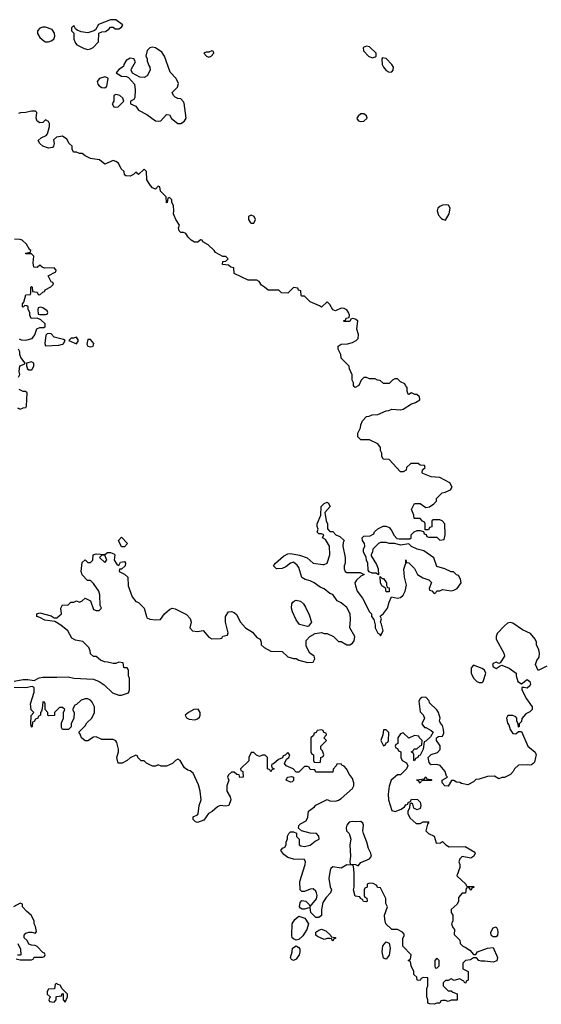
# Model space of a CAD drawing. Header units: inches. Extents: x 2601469 to 2753575, y 449403 to 582909.
# Tile 333 of 350: x 2702326 to 2706031, y 513998 to 520988. Entities that reach past the tile are written whole.
import ezdxf

# ---------------------------------------------------------------- set-up
doc = ezdxf.new("R2010")
doc.units = ezdxf.units.IN
doc.header["$MEASUREMENT"] = 0
doc.layers.add('C7501', color=7, linetype='Continuous')
doc.layers.add('C7502', color=7, linetype='Continuous')

msp = doc.modelspace()

# ---------------------------------------------------------------- linework, layer by layer
at = {"layer": 'C7501', "color": 4}
for points, elevation in [([(2702287.5, 516292.5), (2702350, 516303.8), (2702384, 516304), (2702430, 516296), (2702464.1, 516315.9), (2702490, 516321.6), (2702590, 516319.3), (2702670, 516323), (2702710, 516313.4), (2702850, 516307.3), (2702890.5, 516290.5), (2702926.8, 516266.8), (2702984.7, 516210), (2703030, 516192), (2703050, 516192), (2703098, 516210), (2703106, 516230), (2703106, 516310), (2703098, 516330), (2703098, 516370), (2703090, 516386), (2703070, 516386), (2703066, 516390), (2703062, 516422), (2703030, 516426), (2703010, 516418), (2702990, 516418), (2702950, 516428), (2702928.4, 516428.4), (2702900.4, 516440.4), (2702870, 516466), (2702850, 516468), (2702830, 516486), (2702827.3, 516507.3), (2702818, 516530), (2702773.6, 516573.6), (2702723.1, 516583.1), (2702696.4, 516596.4), (2702668.4, 516648.4), (2702618, 516690), (2702576.4, 516716.4), (2702504.1, 516724.1), (2702470, 516744), (2702448, 516750), (2702448, 516770), (2702470, 516776), (2702550, 516756), (2702570, 516742), (2702590, 516742), (2702622, 516770), (2702618, 516810), (2702630, 516834), (2702667.3, 516832.7), (2702690, 516854), (2702710, 516854), (2702730, 516862), (2702750, 516854), (2702770, 516862), (2702790, 516882), (2702830, 516862), (2702850, 516802), (2702870, 516794), (2702890, 516794), (2702906, 516810), (2702898, 516830), (2702894.6, 516905.4), (2702888, 516930), (2702850, 516986), (2702830, 517006), (2702807.3, 517007.3), (2702770, 517046), (2702762, 517070), (2702770, 517134), (2702790, 517154), (2702810, 517134), (2702830, 517134), (2702846, 517150), (2702848, 517190), (2702870, 517196), (2702930, 517191.3), (2702950, 517204.7), (2702970, 517206), (2702995.3, 517195.3), (2703002, 517190), (2702998, 517150), (2703018, 517118), (2703030, 517114), (2703042.7, 517137.3), (2703070, 517142), (2703078, 517130), (2703074.8, 517110), (2703050, 517088), (2703034, 517086), (2703032, 517070), (2703070, 517051.3), (2703094.8, 517030), (2703097.3, 516970), (2703124.9, 516890), (2703150, 516858), (2703171.1, 516851.1), (2703210.9, 516810.9), (2703226, 516750), (2703230, 516742), (2703250, 516732), (2703290, 516726.8), (2703326, 516730), (2703355.3, 516770), (2703390, 516801), (2703410, 516811), (2703430, 516806), (2703510, 516766), (2703536.8, 516736.8), (2703544.7, 516710), (2703534, 516670), (2703554, 516650), (2703590, 516644.7), (2703630, 516652), (2703670, 516604.7), (2703690, 516592), (2703750, 516594), (2703762, 516598), (2703768.4, 516611.6), (2703802, 516618), (2703806, 516634), (2703788.7, 516710), (2703789, 516750), (2703810, 516784.7), (2703830, 516786.8), (2703850, 516778.8), (2703866, 516766), (2703894, 516710), (2703930, 516671), (2703978.8, 516638.8), (2704010, 516602), (2704034, 516590), (2704042, 516570), (2704042, 516550), (2704062, 516530), (2704110, 516504.7), (2704190, 516502), (2704230, 516464.7), (2704270, 516452), (2704290, 516454), (2704310, 516441), (2704370, 516425.5), (2704410, 516427.7), (2704422, 516450), (2704418, 516470), (2704388, 516490), (2704360.4, 516540.4), (2704360.4, 516579.6), (2704386, 516610), (2704426, 516630), (2704470, 516638), (2704490, 516631.3), (2704510, 516631.3), (2704554, 516610), (2704590, 516574), (2704610, 516574), (2704650, 516551), (2704670, 516550.8), (2704690, 516560.7), (2704701.6, 516578.4), (2704707, 516610), (2704672.3, 516670), (2704675.8, 516730), (2704673, 516770), (2704650, 516814), (2704610, 516848.7), (2704582, 516862), (2704550, 516908), (2704530, 516915.3), (2704490, 516948), (2704460.2, 516960.2), (2704418, 516990), (2704390, 517004), (2704353.2, 517013.2), (2704330, 517028), (2704310, 517099), (2704296.6, 517116.6), (2704270, 517137.2), (2704250, 517129.3), (2704216.4, 517103.6), (2704190, 517092.7), (2704150, 517089.3), (2704128, 517110), (2704142, 517130), (2704200.1, 517179.9), (2704230, 517196), (2704250, 517198.8), (2704313.6, 517186.4), (2704368, 517168), (2704410.7, 517130.7), (2704479.3, 517120.7), (2704490, 517121), (2704509.2, 517130.8), (2704529.2, 517190), (2704526.6, 517250), (2704497.2, 517297.2), (2704478, 517310), (2704486, 517330), (2704470, 517338), (2704450, 517338), (2704438, 517350), (2704446, 517370), (2704438, 517390), (2704438, 517410), (2704466, 517470), (2704468.4, 517531.6), (2704490, 517554), (2704510, 517562), (2704518, 517558), (2704531.3, 517531.3), (2704494, 517490), (2704502, 517430), (2704511.6, 517408.4), (2704512.7, 517372.7), (2704530, 517354), (2704550, 517354), (2704571.6, 517331.6), (2704599.8, 517319.8), (2704632, 517290), (2704624.7, 517275.3), (2704621, 517250), (2704639.1, 517170), (2704637.3, 517130), (2704630.8, 517110), (2704631, 517090), (2704638, 517070), (2704650, 517062.8), (2704743.6, 517063.6), (2704774, 517050), (2704750, 517038), (2704718, 517010), (2704707.7, 516990), (2704710.7, 516970), (2704724.4, 516930), (2704761.3, 516881.3), (2704810, 516784.7), (2704824.7, 516770), (2704824.7, 516750), (2704842, 516730), (2704851.3, 516691.3), (2704851.3, 516670), (2704870, 516632), (2704884.7, 516624.7), (2704890, 516614), (2704908.7, 516650), (2704897.2, 516697.2), (2704888, 516710), (2704895.3, 516735.3), (2704887.3, 516752.7), (2704910, 516772), (2704938, 516810), (2704950, 516854), (2704966, 516890), (2705010, 516880.7), (2705030, 516884.9), (2705050, 516902.8), (2705063.7, 516930), (2705074.2, 516974.2), (2705059.3, 517030), (2705053.6, 517086.4), (2705068, 517130), (2705070, 517154), (2705074, 517134), (2705090, 517132), (2705131.1, 517091.1), (2705152, 517050), (2705190, 517026), (2705232, 517012), (2705252, 516992), (2705234, 516950), (2705238, 516938), (2705252.7, 516932.7), (2705270, 516914), (2705282, 516918), (2705290, 516934), (2705310, 516934), (2705330, 516942), (2705390, 516933.4), (2705410, 516937.1), (2705432.7, 516950), (2705462, 516990), (2705456.4, 517016.4), (2705442, 517042), (2705430, 517046), (2705407.3, 517067.3), (2705390, 517068), (2705346, 517090), (2705290, 517106), (2705268.7, 517168.7), (2705196.5, 517216.5), (2705148.4, 517228.4), (2705108.4, 517248.4), (2705090, 517266), (2705030, 517258), (2704990, 517268.7), (2704950, 517269), (2704930, 517275.3), (2704890, 517275.3), (2704874, 517270), (2704834, 517230), (2704832, 517210), (2704822, 517190), (2704822, 517182), (2704859.8, 517119.8), (2704872, 517090), (2704874, 517046), (2704858, 517058), (2704830, 517058), (2704808, 517068), (2704800.4, 517080.4), (2704798, 517130), (2704788.7, 517150), (2704788, 517170), (2704768.7, 517210), (2704768.7, 517230), (2704778, 517250), (2704775.3, 517270), (2704762, 517290), (2704758, 517310), (2704770, 517322), (2704816.4, 517323.6), (2704842, 517338), (2704847.3, 517352.7), (2704870, 517374), (2704908.4, 517391.6), (2704930, 517392), (2704950, 517382), (2704965.4, 517365.4), (2704985.4, 517325.4), (2705006, 517306), (2705022, 517302), (2705096.4, 517303.6), (2705106, 517310), (2705106, 517330), (2705127.3, 517352.7), (2705150, 517362), (2705170, 517362), (2705194, 517354), (2705198, 517338), (2705212.7, 517332.7), (2705218, 517318), (2705230, 517314), (2705290, 517314), (2705310, 517294), (2705342, 517298), (2705348, 517330), (2705346, 517410), (2705326, 517430), (2705310, 517438), (2705263.6, 517436.4), (2705254, 517430), (2705252.7, 517387.3), (2705238, 517382), (2705230, 517366), (2705206, 517366), (2705206, 517410), (2705202, 517422), (2705187.3, 517427.3), (2705170, 517446), (2705127.3, 517447.3), (2705126, 517470), (2705108, 517510), (2705130, 517554), (2705170, 517554), (2705210, 517524.7), (2705238, 517530), (2705268, 517550), (2705286, 517570), (2705286, 517590), (2705326, 517630), (2705347.3, 517632.7), (2705386, 517650), (2705398, 517670), (2705380.4, 517700.4), (2705310, 517738), (2705250, 517742), (2705190, 517766), (2705186, 517770), (2705188, 517792), (2705206, 517810), (2705202, 517822), (2705170, 517826), (2705156.4, 517836.4), (2705103.6, 517836.4), (2705074, 517810), (2705071.1, 517788.9), (2705050, 517778), (2705030, 517778), (2704950, 517866), (2704907.3, 517867.3), (2704898, 517890), (2704898, 517910), (2704888.7, 517930), (2704888, 517950), (2704870, 517978), (2704810, 518006), (2704750, 518006), (2704727.3, 518027.3), (2704728.4, 518051.6), (2704748, 518090), (2704748.4, 518111.6), (2704760.4, 518139.6), (2704790, 518172), (2704807.3, 518172.7), (2704830, 518182), (2704870, 518184.7), (2704928.4, 518211.6), (2704947.3, 518212.7), (2704970, 518222), (2705030, 518218), (2705050, 518222.8), (2705110, 518261), (2705138, 518270), (2705168, 518290), (2705166, 518310), (2705148, 518328), (2705132, 518328), (2705110, 518338), (2705090, 518328), (2705086, 518330), (2705078, 518350), (2705078, 518378), (2705066, 518390), (2705062, 518402), (2705030, 518418), (2705010, 518438), (2704990, 518438), (2704974, 518430), (2704950, 518406), (2704910, 518406), (2704887.3, 518427.3), (2704868.4, 518428.4), (2704850, 518438), (2704810, 518438), (2704790, 518448), (2704770, 518448), (2704752, 518430), (2704734, 518390), (2704710, 518378), (2704703.1, 518383.1), (2704698, 518390), (2704698, 518410), (2704688, 518430), (2704687.3, 518467.3), (2704668.4, 518508.4), (2704667.3, 518527.3), (2704610, 518586), (2704608, 518610), (2704588.4, 518648.4), (2704588, 518670), (2704610, 518684.7), (2704653.6, 518686.4), (2704690, 518696), (2704715.3, 518710), (2704730, 518724.7), (2704732.5, 518752.5), (2704722, 518790), (2704728, 518850), (2704710, 518862), (2704690, 518866), (2704678, 518862), (2704670, 518846), (2704630, 518846), (2704626, 518850), (2704642, 518858), (2704646, 518870), (2704666, 518874), (2704668, 518890), (2704662, 518910), (2704648.9, 518928.9), (2704630, 518938), (2704610, 518939), (2704570, 518922), (2704550, 518928), (2704530, 518966), (2704510, 518986), (2704470, 518946), (2704456.4, 518956.4), (2704390, 518986), (2704350, 519026), (2704330, 519026), (2704326, 519030), (2704322, 519062), (2704307.3, 519067.3), (2704302, 519082), (2704270, 519086), (2704230, 519046), (2704186, 519050), (2704167.3, 519067.3), (2704090, 519068), (2704066, 519090), (2704043.1, 519103.1), (2704026, 519130), (2704010, 519138), (2703950, 519138), (2703850, 519186), (2703846, 519226), (2703826, 519230), (2703810, 519246), (2703766, 519250), (2703768, 519272), (2703790, 519274), (2703806, 519290), (2703790, 519306), (2703770, 519306), (2703716.4, 519336.4), (2703708, 519350), (2703666, 519390), (2703626, 519410), (2703622, 519422), (2703610, 519426), (2703591.6, 519408.4), (2703568.4, 519408.4), (2703543.1, 519423.1), (2703523.1, 519443.1), (2703506, 519470), (2703490, 519478), (2703470, 519478), (2703458, 519490), (2703455.3, 519510), (2703462, 519530), (2703435.3, 519570), (2703418, 519610), (2703422, 519630), (2703418, 519670), (2703406, 519690), (2703406, 519710), (2703390, 519726), (2703378, 519722), (2703374, 519690), (2703368.4, 519688.4), (2703366, 519730), (2703326, 519770), (2703322, 519802), (2703310, 519806), (2703290, 519786), (2703270, 519795.3), (2703255.3, 519810), (2703228.7, 519850), (2703226, 519910), (2703210, 519926), (2703170, 519888), (2703150, 519906), (2703134, 519890), (2703110, 519878), (2703080.4, 519880.4), (2703070, 519886), (2703068, 519910), (2703046, 519930), (2703028, 519970), (2703010, 519982), (2702990, 519988.7), (2702930, 519962), (2702892.9, 519992.9), (2702843.9, 520000)], 4), ([(2702322.8, 518722.8), (2702335.9, 518715.9), (2702370, 518713.4), (2702414.2, 518725.8), (2702434, 518750), (2702447.3, 518792.7), (2702470, 518802), (2702496.4, 518803.6), (2702506, 518810), (2702506, 518830), (2702476.4, 518856.4), (2702450, 518868), (2702407.3, 518867.3), (2702398, 518890), (2702398, 518910), (2702386, 518930), (2702386, 518950), (2702376.4, 518956.4), (2702362, 518958), (2702350, 518946), (2702346, 518950), (2702346, 518970), (2702356.4, 518983.6), (2702370, 519034), (2702402, 519038), (2702406, 519050), (2702406, 519090), (2702410, 519094), (2702414, 519090), (2702418, 519058), (2702450, 519054), (2702458, 519038), (2702470, 519034), (2702490, 519054), (2702502, 519058), (2702506, 519070), (2702548.4, 519091.6), (2702566, 519110), (2702562, 519122), (2702550, 519126), (2702528.7, 519170), (2702582, 519198), (2702586, 519210), (2702570, 519226), (2702503.1, 519223.1), (2702486, 519230), (2702470, 519246), (2702451.1, 519228.9), (2702426, 519230), (2702422, 519262), (2702426, 519310), (2702410, 519326), (2702370, 519326), (2702368, 519330), (2702402, 519338), (2702406, 519350), (2702396.4, 519356.4), (2702374, 519394), (2702343.1, 519423.1), (2702330, 519428.7), (2702289, 519429)], 8), ([(2702318, 518450), (2702328, 518470), (2702322, 518490), (2702328, 518530), (2702358, 518542), (2702366, 518550), (2702335.3, 518590), (2702328, 518610), (2702328, 518630), (2702318, 518650)], 8), ([(2702310, 518232), (2702330, 518222), (2702350, 518232), (2702370, 518234), (2702375.3, 518244.7), (2702378, 518338), (2702367.3, 518347.3), (2702350, 518348), (2702323.1, 518363.1)], 8), ([(2706070, 516398), (2706008.4, 516368.4), (2705989, 516410), (2706000.4, 516439.6), (2706016.4, 516463.6), (2706018, 516490), (2706014, 516514), (2705998, 516550), (2705998, 516570), (2705988, 516590), (2705955.3, 516630), (2705897.5, 516657.5), (2705830, 516704), (2705810, 516709.2), (2705790, 516702.7), (2705770, 516683.7), (2705718.8, 516630), (2705710.8, 516610), (2705711, 516590), (2705766, 516490), (2705770.7, 516470), (2705738, 516422), (2705730, 516418), (2705710, 516428), (2705690, 516418), (2705684.7, 516410), (2705690, 516394), (2705710, 516382), (2705738, 516402), (2705750, 516404.7), (2705803.5, 516383.5), (2705852, 516350), (2705852, 516330), (2705864.7, 516290), (2705890, 516272), (2705930, 516304.7), (2705950.7, 516290.7), (2705954, 516270), (2705950, 516258), (2705930, 516242), (2705910, 516248), (2705894, 516246), (2705892, 516230), (2705926, 516166), (2705966, 516110), (2705966, 516090), (2705950, 516074), (2705920.7, 516059.3), (2705892, 516028), (2705890, 516006), (2705874, 515990), (2705874, 515970), (2705870, 515966), (2705867.3, 515987.3), (2705858, 516010), (2705858, 516030), (2705850, 516038), (2705830, 516048), (2705792.7, 516047.3), (2705784.7, 516030), (2705790, 515994), (2705801, 515981), (2705811, 515950), (2705830, 515921), (2705850, 515918), (2705870, 515934), (2705890, 515934), (2705936, 515830), (2705987.5, 515787.5), (2705994, 515770), (2705990.9, 515749.1), (2705982, 515718), (2705972.7, 515707.3), (2705962, 515698), (2705950, 515695.3), (2705930, 515699), (2705870, 515695.3), (2705842, 515670), (2705832, 515650), (2705812, 515630), (2705770, 515609), (2705751.3, 515608.7), (2705730, 515598), (2705698, 515618), (2705650, 515615.3), (2705590, 515595.3), (2705566, 515594), (2705550, 515578), (2705510, 515555.3), (2705465.2, 515565.2), (2705453.2, 515573.2), (2705430, 515575.3), (2705410, 515588), (2705392.7, 515587.3), (2705370, 515546), (2705346, 515550), (2705326, 515570), (2705326, 515590), (2705366, 515610), (2705358, 515618), (2705349, 515650), (2705312.7, 515692.7), (2705290, 515701.2), (2705250, 515698), (2705243.1, 515703.1), (2705235.3, 515715.3), (2705228.7, 515750), (2705249, 515771), (2705293.6, 515786.4), (2705313.2, 515806.8), (2705313.2, 515833.2), (2705286, 515870), (2705286, 515890), (2705300.4, 515899.6), (2705330, 515902), (2705338, 515922), (2705337.2, 515950), (2705330, 515978), (2705314.6, 515994.6), (2705308, 516010), (2705313.2, 516030), (2705302, 516070), (2705290, 516088), (2705238, 516138), (2705233.6, 516153.6), (2705210, 516178), (2705183.6, 516176.4), (2705170, 516166), (2705162, 516150), (2705170, 516074), (2705192.7, 516052.7), (2705202, 516030), (2705182, 515990), (2705202, 515962), (2705210, 515962), (2705250, 515942), (2705262, 515930), (2705243.6, 515896.4), (2705210, 515866), (2705198, 515862), (2705191.6, 515808.4), (2705170, 515766), (2705158, 515762), (2705154, 515750), (2705138, 515742), (2705130, 515726), (2705126, 515730), (2705126, 515770), (2705122, 515782), (2705106, 515790), (2705122, 515798), (2705128.4, 515811.6), (2705147.3, 515812.7), (2705170, 515834), (2705182, 515838), (2705186, 515870), (2705166, 515890), (2705162, 515902), (2705130, 515906), (2705090, 515888), (2705050, 515926), (2705030, 515918), (2705012, 515890), (2705011.6, 515848.4), (2704998, 515842), (2704994, 515830), (2704998, 515818), (2705010, 515814), (2705018, 515798), (2705034, 515790), (2705034, 515750), (2705042, 515730), (2705072.7, 515712.7), (2705082, 515690), (2705074, 515670), (2705030, 515626), (2705010, 515626), (2704964.7, 515590), (2704950, 515546), (2704942.8, 515490), (2704946, 515450), (2704970, 515374), (2704992.7, 515367.3), (2705036.4, 515383.6), (2705060.4, 515399.6), (2705070, 515414), (2705082, 515418), (2705086, 515430), (2705102, 515438), (2705110, 515454), (2705151.6, 515451.6), (2705170, 515434), (2705176, 515410), (2705170, 515388), (2705150, 515378), (2705126, 515390), (2705118, 515418), (2705110, 515426), (2705098, 515422), (2705094, 515390), (2705082, 515370), (2705082, 515350), (2705099.6, 515319.6), (2705142, 515282), (2705170, 515282), (2705192.7, 515292.7), (2705230, 515294), (2705232, 515290), (2705222, 515278), (2705212, 515230), (2705231.1, 515211.1), (2705270.8, 515190.8), (2705285.4, 515145.4), (2705290, 515142), (2705314.6, 515145.4), (2705330, 515154), (2705352, 515130), (2705376.9, 515116.9), (2705490, 515118), (2705558, 515078), (2705562, 515070), (2705552, 515050), (2705530, 515035.3), (2705470, 515048), (2705452, 515030), (2705444.7, 515010), (2705452, 514990), (2705452, 514970), (2705432, 514910), (2705494, 514850), (2705498, 514838), (2705510, 514834), (2705550, 514834), (2705554, 514830), (2705538, 514822), (2705530, 514806), (2705522, 514822), (2705510, 514826), (2705498, 514822), (2705492.7, 514787.3), (2705470, 514786), (2705443.6, 514756.4), (2705442, 514730), (2705434, 514710), (2705392, 514670), (2705392, 514650), (2705402, 514630), (2705402, 514590), (2705394, 514570), (2705403.6, 514543.6), (2705414, 514530), (2705412.7, 514492.7), (2705452.7, 514452.7), (2705454, 514430), (2705474, 514410), (2705490, 514404.7), (2705523, 514383), (2705550, 514352), (2705567.3, 514352.7), (2705578, 514370), (2705650, 514397.3), (2705690, 514401), (2705721.1, 514330), (2705714.2, 514305.8), (2705690, 514296.2), (2705630, 514305.2), (2705604, 514304), (2705588.4, 514308.4), (2705570, 514328), (2705550, 514328), (2705527.1, 514312.9), (2705492, 514308), (2705474, 514290), (2705474, 514250), (2705512, 514230), (2705512, 514170), (2705498, 514162), (2705494, 514150), (2705487.3, 514147.3), (2705482, 514162), (2705450, 514178), (2705412, 514168), (2705390, 514178), (2705370, 514166), (2705350, 514166), (2705334, 514150), (2705334, 514130), (2705370, 514094), (2705390, 514094), (2705403.6, 514083.6), (2705432.7, 514072.7), (2705432.7, 514027.3), (2705390, 514028), (2705370, 514018), (2705350, 514026), (2705330, 514026), (2705318, 514022), (2705310, 514006), (2705290, 514006), (2705270, 513998), (2705240.4, 514000.4), (2705226, 514006), (2705226, 514030), (2705218, 514050), (2705218, 514110), (2705226, 514130), (2705226, 514186), (2705192.7, 514187.3), (2705178, 514182), (2705170, 514166), (2705148.4, 514168.4), (2705146, 514190), (2705126, 514210), (2705126, 514230), (2705106, 514270), (2705102, 514302), (2705086, 514310), (2705102, 514318), (2705106, 514350), (2705048, 514410), (2705047.3, 514467.3), (2705056.4, 514483.6), (2705056.4, 514496.4), (2705046, 514510), (2705010, 514528), (2704968.4, 514528.4), (2704928, 514570), (2704919, 514599), (2704917.2, 514630), (2704938, 514690), (2704927.3, 514712.7), (2704926, 514750), (2704890, 514826), (2704867.3, 514827.3), (2704862, 514842), (2704836.4, 514856.4), (2704810, 514858), (2704794, 514850), (2704794, 514830), (2704778, 514822), (2704774, 514810), (2704774, 514770), (2704778, 514758), (2704791.6, 514751.6), (2704794, 514730), (2704790, 514726), (2704767.3, 514727.3), (2704762, 514742), (2704746, 514750), (2704742, 514762), (2704710, 514766), (2704698, 514810), (2704702, 514830), (2704701.2, 514930), (2704698, 514978), (2704690, 514986), (2704650, 514988), (2704610, 514964), (2704550, 514974), (2704537.3, 514962.7), (2704530.7, 514949.3), (2704522.8, 514890), (2704531.6, 514831.6), (2704542, 514810), (2704534, 514790), (2704503.1, 514756.9), (2704479.9, 514720.1), (2704470.7, 514670.7), (2704470, 514628.7), (2704450, 514615.3), (2704430, 514615.3), (2704394, 514650), (2704390, 514686), (2704350, 514673.2), (2704333.6, 514673.6), (2704320.2, 514680.2), (2704314, 514690), (2704319.3, 514720.7), (2704330, 514736), (2704358, 514730), (2704381, 514710), (2704390, 514692), (2704434.2, 514745.8), (2704438, 514770), (2704435.1, 514790), (2704430, 514802), (2704410, 514818), (2704390, 514815.3), (2704350, 514799), (2704330, 514798), (2704318, 514810), (2704315.3, 514870), (2704354, 514990), (2704355.3, 515010), (2704350, 515026), (2704270, 515029), (2704230, 515041.2), (2704201.5, 515061.5), (2704182, 515090), (2704194, 515106), (2704210, 515114), (2704218, 515130), (2704218, 515150), (2704228.4, 515171.6), (2704228.9, 515191.1), (2704238, 515210), (2704250, 515222), (2704270, 515222), (2704292, 515212), (2704292, 515190), (2704311.3, 515170), (2704312, 515130), (2704322.8, 515122.8), (2704350, 515118.8), (2704390, 515127.3), (2704424.5, 515155.5), (2704452.3, 515170), (2704451.9, 515191.9), (2704435.3, 515210), (2704390, 515212.7), (2704328.4, 515228.4), (2704307.3, 515247.3), (2704308, 515268), (2704320.2, 515279.8), (2704360.2, 515299.8), (2704373.6, 515326.4), (2704378, 515370), (2704420.4, 515399.6), (2704428.7, 515411.3), (2704510, 515452), (2704530, 515442), (2704570, 515441), (2704590, 515447.7), (2704610, 515459.1), (2704690, 515531), (2704698.4, 515550), (2704698.4, 515570), (2704690, 515602), (2704668, 515630), (2704648, 515670), (2704630, 515688), (2704615.3, 515695.3), (2704610, 515706), (2704578, 515702), (2704574, 515690), (2704552.7, 515667.3), (2704550, 515646), (2704430, 515646), (2704422, 515662), (2704390, 515666), (2704382, 515682), (2704370, 515686), (2704350, 515686), (2704310, 515646), (2704290, 515646), (2704268, 515670), (2704218, 515690), (2704208, 515708), (2704222, 515738), (2704238, 515750), (2704246, 515770), (2704230, 515786), (2704212.7, 515767.3), (2704198, 515762), (2704192, 515748), (2704163.6, 515736.4), (2704130, 515706), (2704118, 515702), (2704114, 515690), (2704118, 515678), (2704134, 515670), (2704118, 515662), (2704110, 515648), (2704102, 515662), (2704086, 515670), (2704086, 515750), (2704070, 515766), (2704050, 515766), (2704030, 515758), (2704007.3, 515767.3), (2703990, 515786), (2703970, 515786), (2703954, 515750), (2703952.7, 515727.3), (2703894, 515670), (2703898, 515658), (2703911.6, 515651.6), (2703914, 515610), (2703890, 515608), (2703886, 515626), (2703868.4, 515628.4), (2703850, 515646), (2703830, 515646), (2703810, 515626), (2703802, 515610), (2703812, 515590), (2703798, 515550), (2703798, 515510), (2703822, 515470), (2703824.7, 515450), (2703812, 515410), (2703790, 515404), (2703750, 515409), (2703730, 515399), (2703692.8, 515367.2), (2703667.9, 515352.1), (2703635.2, 515304.8), (2703588.9, 515288.9), (2703574.6, 515294.6), (2703558, 515310), (2703558, 515330), (2703590, 515342), (2703594, 515350), (2703602, 515410), (2703614, 515450), (2703609.2, 515510), (2703595.5, 515555.5), (2703559, 515639), (2703536.4, 515656.4), (2703520.4, 515660.4), (2703496.4, 515676.4), (2703466, 515730), (2703450, 515738), (2703434, 515730), (2703411.6, 515708.4), (2703370, 515688), (2703330, 515688), (2703310, 515698), (2703291.6, 515688.4), (2703270, 515688), (2703226, 515710), (2703210, 515726), (2703190, 515726), (2703166, 515750), (2703162, 515762), (2703150, 515766), (2703110, 515748), (2703090, 515728), (2703054, 515710), (2703026, 515710), (2703015.3, 515750), (2703029, 515790), (2703029, 515810), (2703017.2, 515857.2), (2703010, 515868), (2702990, 515878), (2702910, 515878), (2702870, 515898), (2702850, 515895.3), (2702810, 515868), (2702790, 515868), (2702766, 515890), (2702756.4, 515916.4), (2702746, 515930), (2702790, 515974), (2702803.1, 515996.9), (2702838, 516030), (2702858, 516070), (2702858, 516110), (2702842, 516142), (2702830, 516158), (2702810, 516166), (2702790, 516166), (2702763.6, 516156.4), (2702730, 516126), (2702718, 516122), (2702702, 516090), (2702712, 516070), (2702711.1, 516028.9), (2702692, 515990), (2702691.6, 515968.4), (2702671.6, 515948.4), (2702630, 515948), (2702623.1, 515963.1), (2702623.1, 515996.9), (2702638, 516030), (2702638, 516070), (2702646, 516090), (2702630, 516106), (2702610, 516106), (2702574, 516070), (2702572.7, 516047.3), (2702530, 516046), (2702526, 516050), (2702526, 516070), (2702506, 516090), (2702506, 516130), (2702502, 516142), (2702490, 516146), (2702485.4, 516094.6), (2702482, 516078), (2702474, 516070), (2702474, 516050), (2702458, 516042), (2702454, 516030), (2702438, 516022), (2702430, 516006), (2702418, 516002), (2702414, 515970), (2702410, 515966), (2702406, 515990), (2702407.3, 516047.3), (2702426, 516070), (2702408.4, 516088.4), (2702402, 516130), (2702430, 516214), (2702430, 516246), (2702415.3, 516255.3), (2702370, 516243.7), (2702286.6, 516246.6)], 4), ([(2702302, 514322), (2702330, 514314), (2702410, 514314), (2702422, 514318), (2702428.4, 514331.6), (2702487.3, 514332.7), (2702502, 514338), (2702506, 514350), (2702502, 514362), (2702490, 514366), (2702450, 514408), (2702436.4, 514416.4), (2702410, 514418), (2702390, 514426), (2702378, 514450), (2702358, 514470), (2702358, 514490), (2702370, 514502), (2702390, 514511.3), (2702411.3, 514511.3), (2702438, 514502), (2702446, 514514), (2702438, 514550), (2702428.9, 514568.9), (2702428, 514590), (2702408, 514630), (2702376.4, 514656.4), (2702346, 514690), (2702346, 514710), (2702330, 514715.3), (2702282, 514690)], 8), ([(2702312, 514430), (2702332, 514390), (2702334, 514350), (2702330, 514346), (2702310, 514346)], 8)]:
    msp.add_lwpolyline(points, dxfattribs=dict(at, elevation=elevation))
for points, elevation in [([(2705354.5, 519674.5), (2705330, 519671.5), (2705310, 519662), (2705296.3, 519650), (2705290.6, 519630), (2705301.3, 519601.3), (2705319.8, 519579.8), (2705330, 519571), (2705350, 519564.7), (2705376, 519610), (2705382.7, 519650), (2705371.9, 519671.9)], 4), ([(2703970, 519599.3), (2703951.3, 519590), (2703950.8, 519570), (2703966.4, 519546.4), (2703970, 519542.8), (2703990, 519542.8), (2704000.9, 519570), (2703991.7, 519591.7)], 4), ([(2702474, 518946), (2702458, 518942), (2702454, 518930), (2702458, 518898), (2702470, 518894), (2702510, 518894), (2702522, 518898), (2702526, 518910), (2702522, 518922), (2702490, 518942)], 8), ([(2702540.4, 518760.4), (2702521, 518759), (2702511, 518749), (2702504, 518690), (2702510, 518672), (2702603.1, 518676.9), (2702630, 518684.7), (2702638, 518690), (2702648, 518710), (2702638, 518718), (2702570, 518734), (2702550, 518758)], 8), ([(2702730, 518735.3), (2702708, 518728), (2702692, 518728), (2702674, 518710), (2702730, 518686), (2702744, 518710)], 8), ([(2702810, 518718), (2702803.5, 518683.5), (2702811.1, 518671.1), (2702830, 518666), (2702848.7, 518671.3), (2702852.3, 518690), (2702830, 518717.2)], 8), ([(2702410, 518558), (2702374, 518550), (2702374, 518530), (2702382, 518510), (2702390, 518502), (2702410, 518502), (2702415.3, 518504.7), (2702426, 518530), (2702426, 518550)], 8), ([(2703050, 517246), (2703028, 517290), (2703050, 517314), (2703091.3, 517270), (2703070, 517246)], 4), ([(2702930, 517186), (2702910, 517186), (2702894, 517170), (2702930, 517134), (2702946, 517150)], 4), ([(2704902, 517022), (2704910, 517022), (2704931.3, 516990), (2704932, 516972), (2704938, 516958), (2704950, 516954), (2704950, 516926), (2704930, 516926), (2704926, 516930), (2704926, 516950), (2704898, 516970), (2704888.7, 516990), (2704886, 517034)], 4), ([(2704370, 516679), (2704314, 516694), (2704290, 516728), (2704263.2, 516783.2), (2704256, 516810), (2704259.3, 516840.7), (2704266.3, 516853.7), (2704278, 516862), (2704290, 516867.3), (2704319.9, 516859.9), (2704341.1, 516841.1), (2704357.1, 516817.1), (2704382.5, 516762.5), (2704398.8, 516710), (2704378, 516682)], 4), ([(2705550, 516406), (2705532.7, 516387.3), (2705532, 516350), (2705550, 516314), (2705574, 516290), (2705590, 516282), (2705610, 516282), (2705618, 516290), (2705638, 516350), (2705628, 516370), (2705610, 516382)], 4), ([(2703593.2, 516093.2), (2703562, 516090), (2703524.7, 516070), (2703502, 516050), (2703511.6, 516031.6), (2703530, 516022), (2703570, 516018), (2703590, 516024.7), (2703603.1, 516036.9), (2703608.7, 516050), (2703608.7, 516070)], 4), ([(2704470, 515946), (2704438, 515942), (2704432.7, 515927.3), (2704418, 515922), (2704412.7, 515907.3), (2704394, 515890), (2704394, 515790), (2704398, 515778), (2704414, 515770), (2704414, 515730), (2704418, 515718), (2704450, 515714), (2704462, 515718), (2704466, 515750), (2704482, 515758), (2704486, 515770), (2704476.4, 515796.4), (2704466, 515810), (2704466, 515830), (2704506, 515870), (2704486, 515890), (2704506, 515910), (2704502, 515922), (2704487.3, 515927.3), (2704482, 515942)], 4), ([(2704930, 515946), (2704910, 515946), (2704904.7, 515910), (2704892, 515870), (2704910, 515834), (2704922, 515838), (2704930, 515854), (2704942, 515858), (2704946, 515870), (2704947.3, 515927.3)], 4), ([(2704250, 515575.3), (2704218, 515590), (2704228, 515610), (2704256, 515616), (2704271.6, 515611.6), (2704270, 515586), (2704262, 515578)], 4), ([(2705170, 515568), (2705162, 515582), (2705150, 515586), (2705148, 515592), (2705202, 515598), (2705210, 515614), (2705218, 515598), (2705250, 515594), (2705254, 515590), (2705250, 515586), (2705190, 515586), (2705178, 515582)], 4), ([(2704690, 515296), (2704666.8, 515290), (2704651, 515270), (2704644.9, 515250), (2704647.7, 515230), (2704666, 515210), (2704678.8, 515170), (2704670.9, 515129.1), (2704674.8, 515050), (2704671.6, 515011.6), (2704674, 514994), (2704711.1, 514991.1), (2704730, 514982), (2704750, 515004.7), (2704810, 515031.3), (2704824, 515050), (2704823.1, 515056.9), (2704821.2, 515070), (2704803.2, 515103.2), (2704792.7, 515150), (2704768.9, 515211.1), (2704764, 515230), (2704768.7, 515270), (2704763.1, 515283.1), (2704750, 515295.3), (2704710, 515292.7)], 4), ([(2704290, 514454), (2704270, 514462), (2704262, 514470), (2704259, 514490), (2704262, 514570), (2704280.9, 514599.1), (2704310, 514624.7), (2704350.7, 514610.7), (2704378, 514570), (2704366.8, 514530), (2704336.8, 514483.2), (2704310, 514459)], 4), ([(2705690, 514476), (2705682, 514482), (2705676, 514490), (2705672.7, 514510), (2705690, 514541), (2705710, 514547.3), (2705720.4, 514530), (2705722.4, 514510), (2705720.4, 514490), (2705710, 514477)], 4), ([(2704550, 514446), (2704542, 514462), (2704530, 514466), (2704510, 514466), (2704490, 514458), (2704440.4, 514480.4), (2704428.7, 514488.7), (2704429, 514511), (2704450, 514524.7), (2704470, 514531), (2704499.8, 514519.8), (2704534, 514490), (2704538, 514478), (2704570, 514472), (2704570, 514466), (2704558, 514462)], 4), ([(2704270, 514308.7), (2704256.4, 514316.4), (2704249.1, 514330.9), (2704262, 514370), (2704264, 514396), (2704290, 514412), (2704310, 514402), (2704316, 514390), (2704316, 514370), (2704310.7, 514349.3), (2704290, 514318)], 4), ([(2704930, 514318), (2704910, 514326), (2704901.2, 514370), (2704906, 514414), (2704930, 514442), (2704951, 514431), (2704957.3, 514397.3), (2704950, 514346)], 4), ([(2705290, 514326), (2705274, 514310), (2705274, 514270), (2705278, 514258), (2705290, 514254), (2705306, 514270), (2705306, 514310)], 4), ([(2702590, 514146), (2702578, 514142), (2702572.7, 514107.3), (2702530, 514106), (2702522, 514090), (2702522, 514070), (2702542, 514050), (2702534, 514030), (2702538, 514018), (2702570, 514014), (2702586, 514030), (2702586, 514050), (2702590, 514054), (2702622, 514058), (2702627.3, 514072.7), (2702634, 514074), (2702634, 514030), (2702650, 514014), (2702666, 514050), (2702666, 514070), (2702627.3, 514107.3), (2702613.6, 514133.6), (2702598, 514138)], 8)]:
    msp.add_lwpolyline(points, close=True, dxfattribs=dict(at, elevation=elevation))
at = {"layer": 'C7502', "color": 4, "elevation": 4}
for points in [[(2703010, 520988), (2702970, 520986), (2702886, 520954), (2702863.6, 520916.4), (2702852, 520908), (2702810, 520894), (2702762.7, 520902.7), (2702734.6, 520914.6), (2702722, 520922), (2702710, 520946), (2702694, 520930), (2702694, 520910), (2702711.6, 520891.6), (2702711.3, 520850), (2702722, 520822), (2702732, 520810), (2702783.5, 520783.5), (2702810, 520776), (2702830, 520781), (2702849.1, 520790.9), (2702886, 520830), (2702887.3, 520892.7), (2702910, 520902), (2702936.4, 520903.6), (2702960.4, 520919.6), (2702970, 520934), (2702990, 520934), (2703003.6, 520923.6), (2703030, 520922), (2703050, 520934), (2703058, 520950), (2703054.6, 520954.6)], [(2702510, 520935.3), (2702490, 520935.3), (2702470, 520928), (2702452, 520910), (2702452, 520890), (2702470, 520862), (2702496.9, 520836.9), (2702510, 520831.3), (2702530, 520831.3), (2702550, 520838), (2702568, 520850), (2702575.3, 520870), (2702572.9, 520892.9), (2702557.2, 520917.2)], [(2703270, 520794), (2703250, 520788), (2703232, 520770), (2703222, 520730), (2703231.6, 520711.6), (2703232.7, 520692.7), (2703243.6, 520663.6), (2703251.6, 520651.6), (2703252, 520630), (2703231.3, 520588.7), (2703210, 520578), (2703180.4, 520580.4), (2703127.3, 520607.3), (2703118, 520630), (2703120.4, 520639.6), (2703148.7, 520690), (2703138, 520710), (2703110, 520716), (2703081.6, 520698.4), (2703066, 520670), (2703063.6, 520656.4), (2703030, 520634), (2703012, 520610), (2703050, 520586), (2703083.6, 520583.6), (2703098, 520578), (2703142, 520530), (2703146, 520490), (2703143.6, 520436.4), (2703138, 520422), (2703114, 520410), (2703114, 520390), (2703150, 520374), (2703170, 520344.7), (2703230, 520316), (2703290, 520270.8), (2703310, 520266.8), (2703328.9, 520271.1), (2703370, 520314), (2703390, 520312), (2703405.4, 520285.4), (2703450, 520251.3), (2703470, 520252), (2703490, 520262), (2703495.3, 520264.7), (2703508, 520290), (2703494.6, 520394.6), (2703490, 520406), (2703470, 520426), (2703450, 520428), (2703430, 520438), (2703418, 520450), (2703408, 520470), (2703448, 520510), (2703454.6, 520534.6), (2703438, 520570), (2703394.6, 520614.6), (2703354, 520730), (2703336.5, 520756.5), (2703290, 520788)], [(2703690, 520766), (2703670, 520758), (2703650, 520758), (2703634, 520750), (2703654, 520730), (2703670, 520722), (2703686, 520730), (2703706, 520750), (2703702, 520762)], [(2704790, 520799.3), (2704764.7, 520790), (2704767.3, 520767.3), (2704804.7, 520730), (2704830, 520718), (2704850, 520724.7), (2704858, 520730), (2704858, 520750), (2704810, 520795.1)], [(2704902.8, 520717.2), (2704898, 520710), (2704900.7, 520670), (2704910.8, 520650), (2704930, 520626.8), (2704950, 520614.8), (2704970, 520618), (2704979, 520630), (2704981.2, 520650), (2704969.2, 520670), (2704930, 520712.7)], [(2702930, 520581.2), (2702892, 520570), (2702876, 520550), (2702881, 520530), (2702890, 520518), (2702910, 520506), (2702930, 520504.7), (2702944, 520516), (2702954, 520570), (2702950, 520575.3)], [(2703010, 520458), (2702994, 520450), (2702994, 520410), (2702982, 520390), (2702994, 520370), (2703010, 520366), (2703026, 520370), (2703066, 520410), (2703058, 520430), (2703038, 520450)], [(2704770, 520319), (2704750, 520319), (2704730, 520302), (2704721, 520290), (2704722.8, 520282.8), (2704732, 520270), (2704744.9, 520264.9), (2704770, 520266.8), (2704794, 520290), (2704790, 520306)]]:
    msp.add_lwpolyline(points, close=True, dxfattribs=at)
msp.add_lwpolyline([(2702843.9, 520000), (2702830, 520002), (2702790, 520022), (2702770, 520038), (2702750, 520038), (2702730, 520048), (2702708.7, 520048.7), (2702698, 520070), (2702698, 520090), (2702678, 520110), (2702660.4, 520140.4), (2702630, 520162), (2702587.1, 520152.9), (2702566, 520134), (2702571.3, 520110), (2702566, 520090), (2702558.5, 520081.5), (2702530, 520075.1), (2702489.6, 520089.6), (2702468, 520110), (2702458, 520130), (2702478, 520150), (2702514, 520166), (2702523.1, 520176.9), (2702538, 520230), (2702538, 520250), (2702530, 520266), (2702510, 520278), (2702490, 520258), (2702470, 520255.3), (2702450, 520268), (2702444, 520290), (2702448, 520328), (2702438, 520338), (2702410, 520339), (2702368.7, 520328.7), (2702332.7, 520327.3), (2702318, 520322)], dxfattribs=at)

doc.saveas('drawing.dxf')
